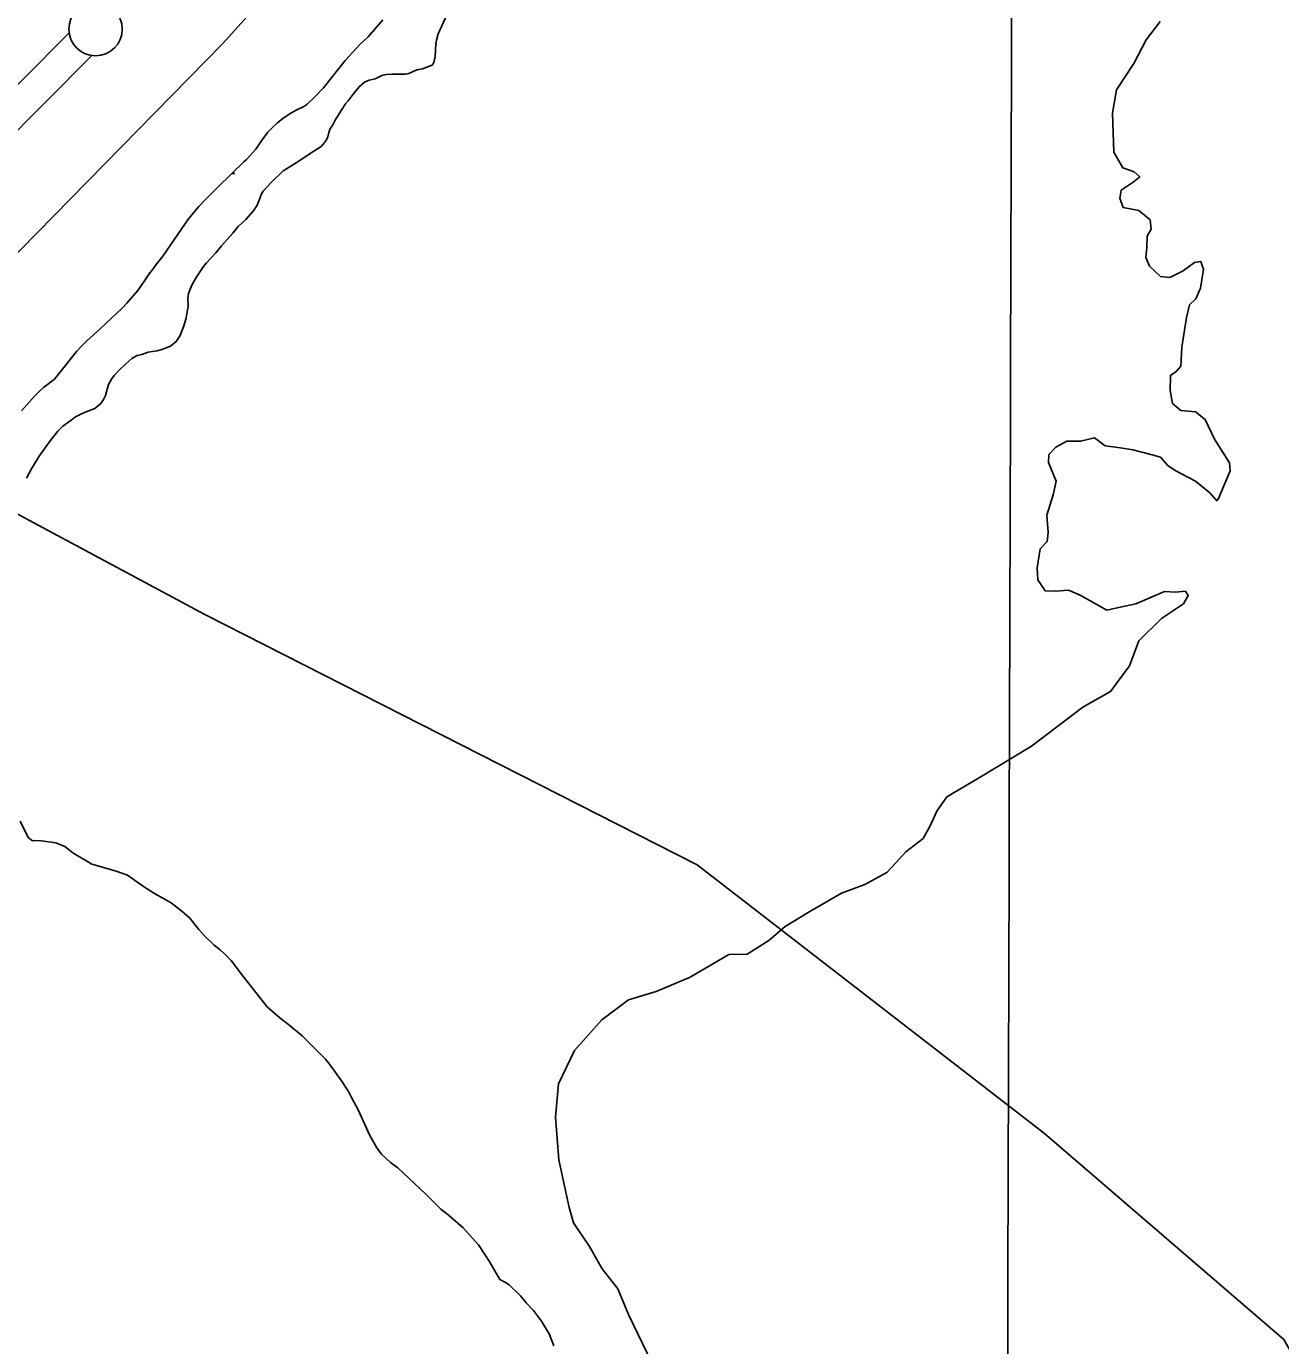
# Model space of a CAD drawing. Extents: x 3146026 to 3183936, y 897894 to 923344.
# Drawn here: x 3175467 to 3176640, y 910731 to 911966 of the extents above; entities that cross this region are included whole.
import ezdxf

# ---------------------------------------------------------------- set-up
doc = ezdxf.new("R2010")
doc.units = 0
for name, color, linetype in [('V-GRID-MAJR', 7, 'Continuous'), ('V-LEVE-TOET', 7, 'Continuous'), ('V-RIVR-EDGE', 7, 'Continuous'), ('V-SITE-VEGE', 7, 'Continuous'), ('V-SURV-LINE', 7, 'Continuous'), ('V-TOPO-BNDY', 7, 'Continuous'), ('V-WETL-SWMP', 7, 'Continuous')]:
    doc.layers.add(name, color=color, linetype=linetype)

msp = doc.modelspace()

# ---------------------------------------------------------------- linework, layer by layer
at = {"layer": 'V-GRID-MAJR'}
msp.add_spline([(3176363.2260000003, 903290.974), (3176380.857, 909351.9), (3176398.4930000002, 915414.772), (3176416.13, 921477.6900000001), (3176416.136, 921479.588)], degree=3, dxfattribs=at)
at = {"layer": 'V-LEVE-TOET'}
msp.add_lwpolyline([(3176558.972000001, 912918.7439999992), (3176436.313000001, 912775.6469999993), (3176341.654000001, 912684.2479999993), (3176241.755000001, 912570.9739999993), (3176075.220000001, 912402.9189999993), (3175880.271000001, 912204.6539999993), (3175650.360000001, 911949.5879999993), (3175429.256000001, 911724.1339999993), (3175203.102000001, 911477.3679999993), (3175013.426000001, 911281.9419999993), (3174949.649000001, 911208.8789999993), (3174922.362000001, 911183.1979999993), (3174863.062000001, 911137.6639999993), (3174821.666000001, 911101.6809999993)], dxfattribs=at)
at = {"layer": 'V-RIVR-EDGE'}
for points in [[(3176527.486851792, 911970.3637172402), (3176514.5122012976, 911953.3064607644), (3176502.910601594, 911931.1651948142), (3176486.6834373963, 911906.2641223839), (3176482.9347902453, 911884.5653123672), (3176484.2301799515, 911848.0740609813), (3176492.5073152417, 911833.2736250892), (3176503.121216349, 911829.5523877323), (3176508.652250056, 911824.9199707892), (3176502.1734903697, 911819.8553765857), (3176491.0703082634, 911812.4928471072), (3176489.6664214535, 911805.1063340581), (3176492.877820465, 911796.3227866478), (3176507.6508465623, 911793.5150130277), (3176518.252184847, 911784.7131924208), (3176519.1542278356, 911775.9353553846), (3176515.443269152, 911769.4782951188), (3176514.9551302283, 911758.8563994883), (3176514.0085463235, 911749.6212595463), (3176517.682958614, 911741.2984412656), (3176527.8201415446, 911731.5740203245), (3176536.593410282, 911730.6285784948), (3176549.0799218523, 911737.0639393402), (3176559.7223748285, 911744.8894820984), (3176565.7289846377, 911745.7983775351), (3176568.020067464, 911738.4027278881), (3176565.2054413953, 911720.8584745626), (3176561.0234749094, 911710.707586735), (3176555.005444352, 911705.1799792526), (3176552.204523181, 911693.1781803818), (3176547.9791578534, 911665.4761867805), (3176547.012016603, 911647.9273651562), (3176542.3807417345, 911642.8582026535), (3176537.291021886, 911639.175795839), (3176536.793746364, 911624.858930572), (3176539.0734084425, 911612.8445688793), (3176546.909229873, 911606.3589567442), (3176560.7619397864, 911604.9390808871), (3176569.520361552, 911597.9893133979), (3176578.2502314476, 911579.492765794), (3176592.5134192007, 911557.2875436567), (3176592.957017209, 911549.8964623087), (3176582.2700233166, 911524.0579425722), (3176580.4168281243, 911521.7531548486), (3176573.9689044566, 911529.1590831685)], [(3176573.9689044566, 911529.1590831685), (3176560.6020493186, 911540.2771122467), (3176541.689313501, 911550.0232326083), (3176534.7726661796, 911554.6590757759), (3176527.8640133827, 911562.5280173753), (3176520.0179132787, 911564.8567886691), (3176502.016357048, 911569.520041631), (3176490.4741452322, 911571.3960783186), (3176476.16070619, 911573.2789674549), (3176466.0178128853, 911580.694032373), (3176453.0774246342, 911577.4929120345), (3176440.145030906, 911577.5248901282), (3176429.970159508, 911572.0075613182), (3176423.486831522, 911565.0954822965), (3176423.0066871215, 911557.706685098), (3176430.3532275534, 911540.1373061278), (3176427.5500222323, 911527.2117648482), (3176421.4988715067, 911508.2898924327), (3176422.8445125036, 911492.1209740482), (3176421.9002127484, 911483.8095765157), (3176415.4168847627, 911476.8974974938), (3176412.601116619, 911458.8913729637), (3176413.0355780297, 911447.8053219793), (3176419.938520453, 911437.6270243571), (3176430.098544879, 911437.1400275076), (3176441.647609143, 911438.0352180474), (3176452.7210973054, 911433.3890962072), (3176477.627880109, 911419.4712880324), (3176490.1052550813, 911422.2116792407), (3176504.893128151, 911425.4082312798), (3176520.1508669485, 911431.8367396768), (3176531.7102098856, 911436.8887710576), (3176541.870234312, 911436.4017742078), (3176551.109942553, 911437.3026751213), (3176553.8708911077, 911433.1389818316), (3176549.232763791, 911425.2985921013), (3176528.8761685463, 911411.4927072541), (3176507.578699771, 911390.7610384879), (3176498.744901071, 911367.2273064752), (3176481.134407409, 911343.2534026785), (3176455.23307356, 911328.5374803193), (3176407.108244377, 911292.1684309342), (3176357.613790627, 911262.2690046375), (3176328.0106346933, 911244.7909916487), (3176318.740090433, 911231.4195682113), (3176312.2396313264, 911217.5794211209), (3176305.743740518, 911205.5867588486), (3176289.547412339, 911193.1562089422), (3176280.2848626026, 911183.0178839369), (3176271.9483394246, 911173.8010171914), (3176251.1367254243, 911162.7675016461), (3176229.408221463, 911154.507497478), (3176199.806207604, 911137.4913556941), (3176176.677243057, 911123.230452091), (3176161.4035152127, 911110.3357468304), (3176141.0492041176, 911097.4536043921), (3176123.9588274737, 911097.0339899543), (3176087.880338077, 911075.8769963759), (3176055.978104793, 911062.5615346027), (3176030.0939020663, 911054.7736803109), (3176005.106031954, 911035.8986329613), (3175979.632307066, 911007.32543239), (3175964.774767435, 910975.9547368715), (3175961.927021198, 910945.0162186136), (3175965.060759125, 910904.8254292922), (3175974.650415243, 910860.461810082), (3175978.771851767, 910846.1335240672), (3175993.496910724, 910823.9271598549), (3176005.4541686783, 910803.1132617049), (3176020.187222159, 910784.1399959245), (3176030.2890007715, 910760.0975676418), (3176060.61603603, 910696.7458356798)]]:
    msp.add_lwpolyline(points, dxfattribs=at)
at = {"layer": 'V-SITE-VEGE'}
for points in [[(3175461.023000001, 911221.9209999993), (3175468.471000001, 911206.6979999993), (3175472.385000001, 911203.5789999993), (3175475.119000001, 911203.9739999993), (3175480.980000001, 911203.5919999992), (3175494.266000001, 911201.6619999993), (3175502.867000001, 911198.1619999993), (3175510.298000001, 911192.3149999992), (3175527.898000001, 911181.7969999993), (3175533.761000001, 911180.2419999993), (3175551.743000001, 911174.8049999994), (3175561.516000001, 911171.3069999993), (3175576.382000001, 911160.7819999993), (3175586.549000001, 911154.1589999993), (3175602.191000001, 911145.5899999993), (3175612.362000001, 911137.7949999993), (3175619.796000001, 911131.1659999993), (3175628.0190000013, 911120.6329999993), (3175633.108000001, 911114.7799999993), (3175642.500000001, 911105.8099999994), (3175647.976000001, 911101.5229999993), (3175651.888000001, 911098.0129999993), (3175658.542000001, 911091.3839999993), (3175669.900000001, 911076.1669999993), (3175692.2150000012, 911048.0769999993), (3175703.952000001, 911037.9409999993), (3175712.169000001, 911031.7029999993), (3175724.688000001, 911021.1739999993), (3175746.606000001, 910999.3339999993), (3175750.520000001, 910994.6519999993), (3175761.485000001, 910979.0429999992), (3175768.145000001, 910968.8989999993), (3175770.889000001, 910963.4349999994)], [(3175770.889000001, 910963.4349999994), (3175777.160000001, 910951.7239999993), (3175786.573000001, 910931.0349999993), (3175788.533000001, 910927.1319999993), (3175794.802000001, 910916.2039999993), (3175799.109000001, 910910.3509999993), (3175807.327000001, 910902.5519999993), (3175814.368000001, 910897.4829999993), (3175840.587000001, 910872.9149999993), (3175854.675000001, 910858.8759999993), (3175861.327000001, 910853.4179999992), (3175875.4110000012, 910841.3309999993), (3175889.8940000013, 910825.3379999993), (3175900.472000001, 910809.3369999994), (3175909.875000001, 910792.9469999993), (3175914.958000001, 910790.2209999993), (3175918.478000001, 910787.8819999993), (3175929.044000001, 910777.7429999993), (3175934.524000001, 910771.1089999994), (3175941.1780000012, 910764.0909999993), (3175948.619000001, 910753.9449999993), (3175952.537000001, 910747.7009999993), (3175956.063000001, 910742.2359999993), (3175960.382000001, 910730.9149999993)]]:
    msp.add_lwpolyline(points, dxfattribs=at)
at = {"layer": 'V-SURV-LINE'}
for points in [[(3174636.916257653, 911083.7228189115), (3175506.783665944, 911959.6563444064)], [(3175528.072042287, 911938.518581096), (3174658.204634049, 911062.5850556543)]]:
    msp.add_lwpolyline(points, dxfattribs=at)
msp.add_circle((3175531.5011100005, 911963.2588599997), 25, dxfattribs=at)
at = {"layer": 'V-TOPO-BNDY'}
msp.add_lwpolyline([(3176856.6163280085, 910386.1613199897), (3176814.3108008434, 910437.2707659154), (3176728.391463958, 910587.2549677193), (3176643.185014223, 910736.8622803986), (3176419.2669538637, 910929.5823044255), (3176094.4795039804, 911180.9167713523), (3175633.8878913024, 911415.2369300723), (3175249.6861013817, 911621.4120434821), (3174883.63329931, 911879.3638499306), (3174485.210722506, 912144.924615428), (3174133.9091476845, 912423.2398037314), (3173763.7299523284, 912766.4510857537), (3173388.382295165, 913116.7251138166), (3173045.412297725, 913402.8977604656), (3172482.3626527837, 913854.2871528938), (3172147.4331147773, 914130.0613153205)], dxfattribs=at)
at = {"layer": 'V-WETL-SWMP'}
msp.add_line((3175659.03306925, 911828.1141232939), (3175661.768942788, 911828.1413905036), dxfattribs=at)
for points in [[(3175860.569000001, 911977.0809999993), (3175852.118000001, 911958.7819999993), (3175850.431000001, 911952.9349999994), (3175849.872000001, 911949.3529999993), (3175849.327000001, 911937.6639999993), (3175848.017000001, 911932.0069999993), (3175846.513000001, 911929.3649999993), (3175837.471000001, 911926.1449999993), (3175832.195000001, 911925.0049999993), (3175824.471000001, 911921.7869999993), (3175821.456000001, 911921.2169999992), (3175809.015000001, 911921.1949999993), (3175803.549000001, 911920.8089999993), (3175799.404000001, 911919.6709999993), (3175793.000000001, 911916.6429999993), (3175787.5360000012, 911915.5029999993), (3175783.015000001, 911913.6099999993), (3175778.121000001, 911909.2659999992), (3175772.478000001, 911902.2819999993), (3175767.9650000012, 911896.0529999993), (3175765.331000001, 911893.2209999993), (3175761.194000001, 911887.1819999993), (3175755.743000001, 911877.9359999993), (3175753.113000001, 911873.0299999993), (3175751.044000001, 911870.1989999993), (3175749.731000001, 911866.4269999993), (3175748.796000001, 911862.2779999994), (3175747.293000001, 911858.8829999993), (3175742.591000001, 911853.2189999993), (3175735.623000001, 911849.0599999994), (3175719.242000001, 911838.0989999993), (3175710.015000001, 911832.4279999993), (3175707.191000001, 911830.5379999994), (3175695.711000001, 911819.7729999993), (3175688.373000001, 911811.6549999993), (3175686.494000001, 911808.4469999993), (3175684.994000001, 911803.7319999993), (3175682.5530000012, 911797.8839999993), (3175678.981000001, 911792.7879999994), (3175672.0190000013, 911785.0479999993), (3175664.868000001, 911778.4379999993), (3175659.977000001, 911772.3969999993), (3175649.442000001, 911760.3149999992), (3175643.986000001, 911753.7079999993), (3175635.331000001, 911744.4559999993), (3175632.509000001, 911741.0579999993), (3175626.305000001, 911731.8109999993), (3175623.298000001, 911726.3389999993), (3175621.231000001, 911722.9429999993), (3175618.415000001, 911715.7749999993), (3175617.8570000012, 911711.4379999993)], [(3175692.736000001, 911866.8599999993), (3175696.913000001, 911871.0509999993), (3175701.636000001, 911875.4249999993), (3175707.085000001, 911879.9829999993), (3175714.172000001, 911884.5429999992), (3175719.261000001, 911887.4619999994), (3175726.350000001, 911890.9309999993), (3175729.258000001, 911892.5729999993), (3175737.068000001, 911900.0459999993), (3175744.694000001, 911908.4269999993), (3175765.025000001, 911933.9309999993), (3175779.188000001, 911949.2369999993), (3175786.453000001, 911956.1619999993), (3175800.252000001, 911971.8309999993)], [(3175462.330000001, 911605.9529999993), (3175474.858000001, 911619.9819999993), (3175479.580000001, 911624.9019999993), (3175482.667000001, 911627.8179999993), (3175493.023000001, 911635.4769999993), (3175514.081000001, 911661.8919999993), (3175518.620000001, 911666.8109999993), (3175523.342000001, 911671.5489999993), (3175536.238000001, 911683.0329999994), (3175556.399000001, 911701.9869999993), (3175560.757000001, 911706.7239999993), (3175570.923000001, 911718.7489999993), (3175578.001000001, 911728.5849999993), (3175582.174000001, 911735.1409999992), (3175584.353000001, 911737.6919999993), (3175588.164000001, 911742.9739999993), (3175594.336000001, 911750.8069999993), (3175618.471000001, 911785.7769999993), (3175628.275000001, 911797.0729999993), (3175634.449000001, 911803.8149999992), (3175649.159000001, 911818.5759999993), (3175655.334000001, 911824.2259999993), (3175659.148000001, 911828.2349999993), (3175670.226000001, 911838.9869999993), (3175672.7690000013, 911841.1749999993), (3175681.485000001, 911851.0129999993), (3175687.473000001, 911859.7559999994), (3175692.736000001, 911866.8599999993)], [(3175617.8570000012, 911711.4379999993), (3175618.058000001, 911704.2749999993), (3175616.193000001, 911692.5849999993), (3175613.945000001, 911684.6639999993), (3175612.068000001, 911679.9479999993), (3175610.566000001, 911676.5519999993), (3175606.806000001, 911670.8909999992), (3175601.535000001, 911666.5459999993), (3175593.623000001, 911663.5159999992), (3175588.724000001, 911662.1879999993), (3175580.809000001, 911660.8549999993), (3175574.781000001, 911658.5829999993), (3175570.447000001, 911657.6329999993), (3175565.362000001, 911654.9849999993), (3175559.904000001, 911650.0739999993), (3175553.505000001, 911644.0309999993), (3175548.802000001, 911638.9339999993), (3175546.3570000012, 911635.5359999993), (3175543.538000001, 911630.6299999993), (3175540.728000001, 911620.4459999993), (3175539.038000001, 911616.6729999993), (3175536.406000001, 911612.7099999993), (3175530.947000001, 911608.1769999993), (3175524.165000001, 911605.5259999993), (3175518.514000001, 911603.0659999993), (3175512.864000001, 911600.2279999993), (3175508.722000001, 911597.3939999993), (3175500.815000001, 911591.5359999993), (3175496.299000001, 911586.8159999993), (3175490.091000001, 911579.2649999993), (3175478.620000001, 911563.4109999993), (3175476.740000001, 911560.5799999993), (3175471.853000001, 911552.2779999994), (3175466.780000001, 911542.8439999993)]]:
    msp.add_lwpolyline(points, dxfattribs=at)

doc.saveas('drawing.dxf')
